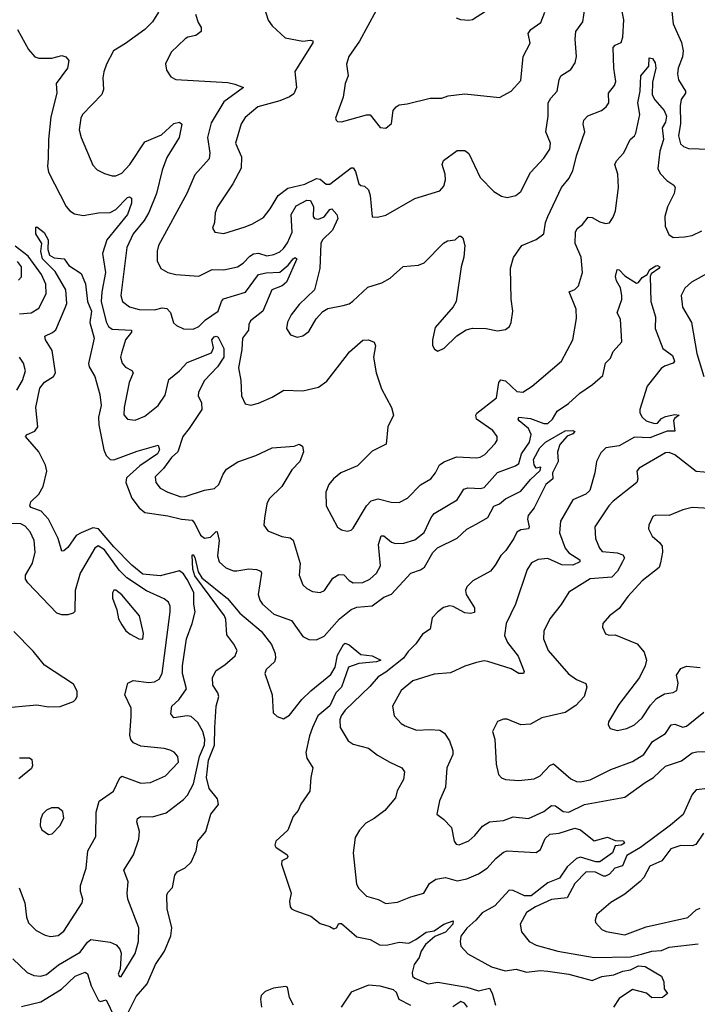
# Model space of a CAD drawing. Extents: x 2086813 to 2278017, y 548126 to 753336.
# Tile 326 of 461: x 2186936 to 2190451, y 694029 to 699136. Entities that reach past the tile are written whole.
import ezdxf

# ---------------------------------------------------------------- set-up
doc = ezdxf.new("R2010")
doc.units = 0

msp = doc.modelspace()

# ---------------------------------------------------------------- linework, layer by layer
at = {"layer": '0CON10XD'}
for points in [[(2187655.2, 699174.8), (2187625, 699124.6), (2187585, 699085.8), (2187485, 699012.3), (2187422.5, 698975), (2187385.5, 698905), (2187371.9, 698865), (2187367.1, 698835), (2187370, 698775), (2187362.5, 698747.5), (2187261.4, 698645), (2187252.9, 698625), (2187244.3, 698565), (2187254.3, 698525), (2187315, 698381.2), (2187338.3, 698358.3), (2187375, 698338.1), (2187415, 698325.7), (2187435, 698325.7), (2187465, 698340.6), (2187506.8, 698385), (2187585, 698502.7), (2187671.5, 698538.5), (2187735, 698598.2), (2187765.5, 698605.5), (2187777.1, 698595), (2187762.9, 698525), (2187698.3, 698421.7), (2187674.2, 698355.8), (2187646.1, 698233.9), (2187605, 698135.7), (2187581.1, 698095), (2187525.2, 698024.8), (2187490.8, 697955), (2187461.3, 697705), (2187469.5, 697675), (2187505, 697646.4), (2187555, 697632.3), (2187635, 697631.5), (2187675, 697642.3), (2187698.3, 697638.3), (2187718.3, 697618.3), (2187734.4, 697564.4), (2187749.5, 697549.5), (2187785, 697532.5), (2187835, 697531.9), (2187865, 697545.6), (2187899.9, 697580.1), (2187965, 697624.6), (2187982, 697675), (2187992.4, 697687.6), (2188107.6, 697722.4), (2188175, 697815.3), (2188215, 697823.4), (2188285, 697826.1), (2188327.8, 697862.2), (2188355, 697895.4), (2188365, 697902.9), (2188372.9, 697895), (2188320, 697775), (2188296.9, 697755), (2188244.2, 697735), (2188196.8, 697625), (2188133.4, 697575), (2188124.2, 697555), (2188122.1, 697525), (2188092.1, 697485), (2188088.9, 697425), (2188071.1, 697331.1), (2188082.2, 697265), (2188086, 697185), (2188105, 697143.3), (2188135, 697136.2), (2188175, 697147.5), (2188245, 697178.9), (2188305.5, 697214.5), (2188405, 697210.9), (2188485, 697229.4), (2188529.3, 697260.7), (2188625, 697384.3), (2188646.3, 697413.6), (2188715, 697474), (2188745, 697476), (2188775, 697463.3), (2188780.8, 697445), (2188772, 697385), (2188784.4, 697305), (2188812.1, 697222.1), (2188864.3, 697125), (2188875.6, 697085), (2188845.7, 697025), (2188837.5, 696935), (2188765, 696897.5), (2188687.8, 696822.2), (2188601.2, 696785), (2188564.2, 696755), (2188539.2, 696725), (2188524.2, 696685), (2188525.7, 696615), (2188585, 696503.8), (2188605, 696490), (2188635, 696482.9), (2188655, 696488), (2188665, 696498.8), (2188735.3, 696614.7), (2188759.8, 696640.2), (2188795, 696650.9), (2188862.9, 696632.9), (2188905, 696632.2), (2188947.5, 696655), (2189015, 696723.1), (2189068.1, 696755), (2189093.5, 696785), (2189113.4, 696826.6), (2189137.8, 696842.2), (2189201.7, 696868.3), (2189305, 696862.9), (2189325, 696866.5), (2189349.1, 696880.9), (2189401.7, 696938.3), (2189412.5, 696955), (2189412.9, 696975), (2189390.8, 697005), (2189306.2, 697065), (2189302.5, 697085), (2189308, 697095), (2189410, 697175), (2189422.1, 697255), (2189430.9, 697269.1), (2189455, 697263.6), (2189515, 697207.8), (2189545, 697203.6), (2189594, 697235), (2189745.7, 697365), (2189804.3, 697475), (2189824.4, 697585.6)], [(2187848.1, 699165), (2187861.3, 699121.3), (2187878, 699095), (2187878, 699075), (2187850, 699055), (2187807.5, 699045), (2187795, 699036.2), (2187722.1, 698967.9), (2187692.3, 698907.7), (2187696.7, 698875), (2187720.5, 698840.5), (2187745, 698826.2), (2188015, 698810.4), (2188052.5, 698802.5), (2188097.5, 698785), (2187995, 698710), (2187928.8, 698601.2), (2187910.4, 698525), (2187922.9, 698445), (2187918.8, 698415), (2187845, 698330.8), (2187803.5, 698235), (2187656.5, 697965), (2187648.9, 697935), (2187649.4, 697885), (2187668, 697845), (2187705, 697825.7), (2187745, 697814.5), (2187864.4, 697805.6), (2187935, 697840.8), (2187995, 697839.1), (2188065, 697854.5), (2188095, 697872.7), (2188129.6, 697910.4), (2188148, 697922), (2188175.2, 697925.2), (2188218.3, 697911.7), (2188255, 697917.7), (2188285, 697932.5), (2188305, 697949.6), (2188325, 697979.5), (2188350, 698035), (2188344.7, 698125), (2188369.5, 698170.5), (2188425, 698200.4), (2188445, 698198.4), (2188459.5, 698165), (2188457.8, 698115), (2188465.7, 698105.7), (2188485, 698101.1), (2188515, 698112.9), (2188545, 698151.9), (2188555, 698155.6), (2188580.4, 698125), (2188586.2, 698105), (2188558.9, 698045), (2188507.1, 697995), (2188497.7, 697975), (2188493.6, 697846.4), (2188465.8, 697735), (2188385, 697658.8), (2188344, 697605), (2188325, 697567.5), (2188320, 697535), (2188341.4, 697501.4), (2188375, 697490), (2188405, 697496), (2188435, 697518.8), (2188473.8, 697585), (2188507.7, 697622.3), (2188535, 697638.8), (2188613.8, 697653.8), (2188645, 697662.5), (2188664.3, 697675.7), (2188741.8, 697748.2), (2188815, 697772.2), (2188857.5, 697795), (2188925, 697855.6), (2189005, 697862.9), (2189034.4, 697875.6), (2189135, 697977.1), (2189155, 697988.6), (2189195, 697994), (2189215, 698013.8), (2189225, 698013.8), (2189233.8, 698005), (2189244.4, 697965), (2189239.4, 697905), (2189225.6, 697855), (2189200, 697675), (2189185, 697647.5), (2189090.5, 697539.5), (2189076.7, 697475), (2189077, 697447), (2189087, 697427), (2189105, 697417.5), (2189138.3, 697431.7), (2189204.2, 697495.8), (2189252.5, 697527.5), (2189285, 697536.2), (2189355, 697534), (2189415, 697522), (2189455, 697528.8), (2189475.9, 697544.1), (2189486, 697565), (2189494, 697625), (2189485.8, 697685.8), (2189482.6, 697847.4), (2189497, 697903), (2189541.2, 697965), (2189614.5, 697995.5), (2189654.3, 698025), (2189663.1, 698085), (2189674.7, 698115), (2189746.1, 698265), (2189785.5, 698315), (2189804.4, 698354.4), (2189825.3, 698435), (2189867.3, 698555), (2189859.1, 698595), (2189861.9, 698615), (2189883.1, 698636.9), (2189954.3, 698665), (2189978.6, 698685), (2189991.1, 698705), (2189990.6, 698755), (2190021.9, 698795), (2190027.8, 698815), (2190017.8, 698885), (2190015, 698992.5), (2190025, 699004.3), (2190055, 699018.1), (2190064.1, 699045), (2190070, 699135), (2190055, 699204.4)], [(2188205.8, 699195), (2188225, 699133.3), (2188245, 699103.8), (2188312.1, 699042.1), (2188404.4, 699025.6), (2188445, 699030), (2188455.8, 699025.8), (2188456, 699016), (2188363.1, 698866.9), (2188371.5, 698785), (2188357.5, 698752.5), (2188334.7, 698735.3), (2188285, 698714.7), (2188170.8, 698685), (2188105, 698628.6), (2188085, 698596.2), (2188055.5, 698495), (2188086.7, 698425), (2188084.7, 698365.3), (2188042.2, 698285), (2187961.9, 698165), (2187950.6, 698135), (2187945.7, 698085), (2187936.2, 698055), (2187947.5, 698035), (2187995, 698028.1), (2188105, 698062.5), (2188143.1, 698076.9), (2188200.2, 698109.8), (2188235.6, 698154.4), (2188276.8, 698225), (2188327.2, 698262.8), (2188415, 698283), (2188475, 698313.2), (2188495, 698309.5), (2188525, 698283.5), (2188545, 698283.1), (2188655, 698368.1), (2188665, 698368), (2188678.4, 698348.4), (2188695.6, 698285.6), (2188705, 698276), (2188725, 698272.5), (2188745, 698253.8), (2188753.7, 698223.7), (2188764.2, 698114.2), (2188792, 698112), (2188835, 698122.9), (2188985, 698208.9), (2189115, 698248), (2189136.4, 698273.6), (2189144.3, 698305), (2189142.2, 698335), (2189126.9, 698385), (2189133.7, 698406.4), (2189205, 698458), (2189245, 698458.6), (2189265, 698442), (2189325, 698318), (2189395.5, 698245.5), (2189435, 698221.4), (2189465, 698214.3), (2189510, 698225), (2189536, 698245), (2189585, 698344), (2189655, 698417.5), (2189685.6, 698465), (2189688.6, 698495), (2189664.4, 698555), (2189677.5, 698635), (2189677.7, 698705), (2189690.6, 698729.4), (2189724.6, 698765.4), (2189733.5, 698825), (2189742.2, 698845), (2189795, 698878.1), (2189817.1, 698912.9), (2189823.8, 698945), (2189817.5, 699035), (2189821.1, 699075), (2189856.9, 699125), (2189868.2, 699195)], [(2188785, 699184.2), (2188698.9, 699025), (2188643.1, 698945), (2188630.8, 698905), (2188640, 698845), (2188624.2, 698805), (2188614, 698735), (2188573.3, 698625), (2188577.5, 698615), (2188585, 698607.5), (2188605, 698606.7), (2188735, 698643.3), (2188753, 698643), (2188805, 698576.7), (2188835, 698573.3)], [(2188835, 698573.3), (2188865, 698597.5), (2188873.8, 698665), (2188888, 698685), (2188904.6, 698695.4), (2188945, 698700), (2189065, 698730), (2189125, 698728.9), (2189158.3, 698741.7), (2189245, 698751.4), (2189425, 698732), (2189485, 698765.8), (2189535, 698821.2), (2189546.9, 698945), (2189583.3, 699015), (2189574.3, 699065), (2189587.1, 699085), (2189638.3, 699121.7), (2189660.5, 699175)], [(2189351.8, 699178.2), (2189285, 699135.4), (2189265, 699131.6), (2189225, 699135.9), (2189202.2, 699145)], [(2190319.2, 699179.2), (2190325.3, 699115), (2190368.3, 699018.3), (2190377.2, 698975), (2190374, 698944), (2190350.9, 698885), (2190347.5, 698855), (2190353.1, 698825), (2190390, 698765), (2190389.5, 698755), (2190367.5, 698722.5), (2190361.1, 698688.9), (2190363, 698597), (2190353.6, 698533.6), (2190363.2, 698493.2), (2190378.6, 698478.6), (2190405, 698468.6), (2190515, 698464.6)], [(2186925.3, 699085.3), (2186980.8, 698980.8), (2187015, 698943.5), (2187035, 698936.9), (2187103.4, 698936.6), (2187155, 698950.8), (2187175, 698943.8), (2187190, 698925), (2187184.5, 698885), (2187125.5, 698805), (2187128.2, 698755), (2187098.2, 698631.8), (2187085.7, 698515), (2187082.8, 698417.3), (2187079.4, 698375), (2187086, 698345), (2187176.9, 698166.9), (2187195.7, 698145), (2187219.8, 698129.8), (2187265, 698120), (2187344.6, 698134.6), (2187405, 698136.1), (2187435, 698151.5), (2187495, 698213.3), (2187505, 698218.1), (2187515, 698210), (2187516.5, 698185), (2187495.6, 698125), (2187388.7, 697995), (2187365.9, 697924.1), (2187380.7, 697825), (2187361.3, 697725), (2187359, 697675), (2187385, 697569.2), (2187396.4, 697545), (2187415, 697530.4), (2187515.8, 697525), (2187515.6, 697515), (2187484.6, 697475), (2187463.3, 697406.7), (2187458.1, 697385), (2187466.9, 697355), (2187484.6, 697334.6), (2187517.4, 697317.4), (2187524.2, 697304.2), (2187503.9, 697255), (2187477.7, 697125), (2187476.9, 697086.9), (2187495, 697064.5), (2187535, 697058.8), (2187585, 697079.2), (2187655, 697134.5), (2187690.5, 697189.5), (2187709.5, 697270.5), (2187765, 697314.6), (2187805, 697358), (2187930.9, 697409.1), (2187941.5, 697435), (2187932.9, 697475), (2187945, 697491.1), (2187955, 697494.3), (2187965, 697488.8), (2187995, 697431.2), (2187994.1, 697385), (2187961.6, 697335), (2187895, 697265.5), (2187863.5, 697205), (2187862, 697185), (2187879, 697149), (2187881.2, 697115), (2187815, 697016.6), (2187781.9, 696975), (2187756.9, 696895), (2187724, 696865), (2187681.6, 696808.4), (2187638.5, 696765), (2187641.5, 696735), (2187665, 696705.7), (2187703.8, 696685), (2187771.7, 696661.7), (2187795, 696663.8), (2187895, 696696.5), (2187946.2, 696705), (2187968.6, 696725), (2187990.5, 696779.5), (2188007.8, 696805), (2188066.9, 696843.1), (2188160.8, 696875), (2188245, 696915.7), (2188360, 696925), (2188385, 696934.4), (2188402.9, 696925), (2188408.1, 696895), (2188388.6, 696845), (2188348.3, 696801.7), (2188295.7, 696715), (2188229.5, 696650.5), (2188218.6, 696625), (2188205, 696550), (2188202, 696515), (2188223.8, 696485), (2188295, 696455.6), (2188338.3, 696448.3), (2188355, 696436.2), (2188390, 696315), (2188385.8, 696255), (2188404.2, 696205), (2188425.6, 696185.6), (2188455, 696170.8), (2188495, 696164.4), (2188517.5, 696175), (2188560.9, 696239.1), (2188591.1, 696258.9), (2188617.1, 696257.1), (2188645, 696227.3), (2188665, 696216.1), (2188715, 696217.7), (2188752.9, 696235), (2188786.7, 696265), (2188806.9, 696303.1), (2188797.4, 696415), (2188810.9, 696459.1), (2188825, 696459.5), (2188865, 696425.4), (2188885, 696418.9), (2188928.5, 696421.5), (2188985, 696438.2), (2189034.1, 696475.9), (2189069.5, 696555), (2189085.3, 696574.7), (2189205, 696645.7), (2189239.1, 696700.9), (2189261.3, 696708.7), (2189295, 696706.9), (2189325, 696704.6), (2189345, 696710), (2189415, 696788.2), (2189507.9, 696822.1), (2189525, 696834.4), (2189538.1, 696885), (2189580.2, 696945), (2189589.2, 696985), (2189574.6, 697015), (2189527.1, 697055), (2189521.4, 697065), (2189524.6, 697075.4), (2189585, 697067.7), (2189655, 697041.2), (2189675, 697041.9), (2189700.3, 697065), (2189723.8, 697106.2), (2189783.1, 697145), (2189841.3, 697198.7), (2189906.4, 697243.6), (2189959.9, 697290.1), (2189975, 697354), (2190000, 697380), (2190014.2, 697415.8), (2190060, 697465), (2190052.4, 697582.4), (2190035.6, 697615), (2190059.1, 697685), (2190060, 697705), (2190053.2, 697745), (2190031.1, 697781.1), (2190026.1, 697805), (2190035, 697840), (2190045, 697838.6), (2190075, 697807.5), (2190135, 697770), (2190145, 697772.5), (2190165, 697798.6), (2190190, 697815), (2190205, 697840), (2190235, 697858.8), (2190245, 697861.2), (2190256.2, 697855), (2190251.2, 697845), (2190211.9, 697818.1), (2190205.5, 697804.5), (2190210.3, 697675), (2190234.6, 697595), (2190231.8, 697535), (2190271.5, 697431.5), (2190321.5, 697395), (2190332.5, 697365), (2190326, 697354), (2190281.1, 697338.9), (2190263.3, 697326.7), (2190191.1, 697235), (2190153.5, 697115), (2190153.2, 697096.8), (2190164.6, 697075), (2190185, 697055.9), (2190228.8, 697041.2), (2190245, 697043.3), (2190265, 697067.2), (2190285, 697078.6), (2190335, 697088.5), (2190356, 697085), (2190332.5, 697067.5), (2190326.8, 697055), (2190335, 697001.2), (2190295, 697002), (2190245, 696982.8), (2190205, 696968.2), (2190125, 696970.7), (2190045, 696926.2), (2189975.8, 696915), (2189950.2, 696889.8), (2189927.5, 696845), (2189919.4, 696785), (2189892.9, 696695), (2189872, 696675), (2189804.4, 696645), (2189741.3, 696535), (2189735.4, 696475), (2189765, 696395.6), (2189785, 696371.1), (2189841.9, 696335), (2189841.9, 696325), (2189805, 696307.6), (2189748.3, 696308.3), (2189675, 696342.2), (2189625, 696336.7), (2189590.9, 696319.1), (2189568.9, 696285), (2189507.8, 696105), (2189458.6, 696005), (2189451.5, 695941.5), (2189466.2, 695905), (2189522.2, 695835), (2189552.9, 695755), (2189548.8, 695745), (2189525, 695745.6), (2189485, 695769.1), (2189365, 695807.1), (2189345, 695810), (2189305, 695802.5), (2189245, 695783.1), (2189170.7, 695749.3), (2189085, 695741.9), (2188975, 695706.9), (2188915, 695657.5), (2188870, 695575), (2188878, 695525), (2188915, 695485.8), (2188935, 695473.1), (2188995, 695450.4), (2189065, 695455.4), (2189115, 695450.7), (2189139.1, 695435), (2189166.2, 695395), (2189182.2, 695345), (2189182.2, 695325), (2189151.1, 695255), (2189144.5, 695155), (2189114.3, 695084.3), (2189100, 695015), (2189135, 694990), (2189176.2, 694946.2), (2189188.8, 694875), (2189199.1, 694859.1), (2189215, 694855.6), (2189265, 694877.5), (2189297.5, 694905), (2189336.4, 694953.6), (2189373.7, 694976.3), (2189445, 694982.7), (2189495, 695001.8), (2189575, 694993.5), (2189655, 695029.6), (2189695, 695060.9), (2189715, 695058.2), (2189755, 695029.5), (2189785, 695026.2), (2189865.4, 695065.4), (2190075, 695104.1), (2190179.5, 695180.5), (2190223.1, 695205), (2190285, 695264.4), (2190368.1, 695291.9), (2190425, 695332.9), (2190449.1, 695339.1)], [(2189824.4, 697585.6), (2189822.1, 697635), (2189786.2, 697725), (2189815, 697736.9), (2189834.4, 697755), (2189855.4, 697825), (2189847.7, 697905), (2189816.9, 697975), (2189818.8, 698035), (2189827.6, 698052.4), (2189856, 698074), (2189885, 698111.4), (2189905, 698111.1), (2189945, 698087.1), (2189975, 698079.2), (2189995, 698082.5), (2190015, 698111.2), (2190026.8, 698145), (2190042.7, 698265), (2190038.5, 698335), (2190022.2, 698385), (2190031.4, 698405), (2190070, 698445), (2190101.9, 698515), (2190125, 698534.2), (2190132.1, 698547.9), (2190152.7, 698645), (2190142.4, 698705), (2190154.7, 698765.3), (2190157.3, 698845), (2190199.2, 698895), (2190201.7, 698938.3), (2190218.8, 698935), (2190233, 698913), (2190236.5, 698885), (2190218.5, 698811.5), (2190217, 698747), (2190230.9, 698720.9), (2190278.2, 698665), (2190291.3, 698635), (2190285.8, 698605), (2190268.1, 698575), (2190275.4, 698515), (2190256.9, 698455), (2190246.7, 698365), (2190258.7, 698338.7), (2190292.9, 698302.9), (2190328.5, 698278.5), (2190335.6, 698265), (2190330, 698235), (2190295.5, 698165), (2190282.7, 698115), (2190283.6, 698065), (2190302.4, 698022.4), (2190325, 698007.3), (2190385, 698010.6), (2190425, 698016.8), (2190475, 698040.7)], [(2187255, 696475.5), (2187228.5, 696461.5), (2187185, 696398.9), (2187165, 696380.6), (2187155, 696379.2), (2187134.7, 696445), (2187085.4, 696545), (2187046.9, 696586.9), (2186995.9, 696605.9), (2186988.5, 696615), (2186994.2, 696635), (2187034.6, 696675), (2187057.8, 696715), (2187076.2, 696795), (2187070.4, 696825), (2187035.6, 696895.6), (2186966.2, 696975), (2186973.8, 696985), (2187015, 697001.4), (2187030, 697025), (2187019.6, 697125), (2187040.3, 697225), (2187065, 697255.9), (2187111.1, 697285), (2187122.3, 697305), (2187105, 697420), (2187070, 697475), (2187066.2, 697495), (2187106.7, 697513.3), (2187122.7, 697527.3), (2187172.5, 697642.5), (2187181.1, 697665), (2187174.5, 697735), (2187119.6, 697829.6), (2187054.6, 697895), (2187045.7, 697934.3), (2187050.6, 697975), (2187020, 698025), (2187020, 698060), (2187025, 698062.5), (2187062.6, 698032.6), (2187084.3, 697995), (2187081.1, 697945), (2187090, 697915), (2187115, 697901.9), (2187166.4, 697896.4), (2187191.2, 697861.2), (2187255, 697820), (2187277, 697767), (2187287.8, 697675), (2187307.6, 697625), (2187299.8, 697565), (2187322.5, 697485), (2187292.1, 697352.1), (2187296, 697335), (2187326.2, 697285), (2187352.3, 697192.3), (2187358.1, 697135), (2187344.3, 697075), (2187347, 697035), (2187372.2, 696905), (2187385, 696876.5), (2187405, 696854.7), (2187425, 696852.8), (2187545, 696897.5), (2187655, 696930), (2187661.1, 696905), (2187651.4, 696885), (2187558.4, 696821.6), (2187489.7, 696760.3), (2187485.9, 696735), (2187516.8, 696655), (2187555, 696603.8), (2187585, 696579.6), (2187705, 696563.2), (2187775.2, 696545.2), (2187831, 696541), (2187845, 696523.6), (2187873.4, 696463.4), (2187895, 696447.1), (2187925, 696451.8), (2187955, 696481.2), (2187959.5, 696479.5), (2187970.2, 696435), (2187962.5, 696355), (2187970.8, 696325), (2188005, 696292.3), (2188045, 696277.1), (2188062.5, 696277.5), (2188125, 696287.1), (2188165, 696284.5), (2188186, 696276), (2188190.6, 696265), (2188173.3, 696155), (2188182.2, 696125), (2188195.6, 696105), (2188255, 696053.5), (2188345, 696020), (2188405, 695936.9), (2188435, 695922.2), (2188475, 695918.9), (2188515, 695938.6), (2188595, 696029.4), (2188655, 696077.5), (2188685, 696089.6), (2188765, 696095.3), (2188825, 696140.8), (2188865, 696156.4), (2188964.6, 696265.4), (2189015, 696282.7), (2189035, 696296.8), (2189078.2, 696371.8), (2189102.3, 696397.7), (2189205, 696447.5), (2189255, 696493.3), (2189308, 696522), (2189365, 696554.4), (2189395, 696612.7), (2189424.3, 696625.7), (2189455, 696651.8), (2189535, 696690.6), (2189585, 696750.9), (2189635, 696797.5), (2189640, 696815), (2189615, 696810), (2189605, 696827.5), (2189601.5, 696855), (2189634.7, 696915), (2189663.3, 696945), (2189765, 697003.8), (2189805, 697005.8), (2189815, 697000), (2189805, 696988), (2189775, 696976.7), (2189737.9, 696932.1), (2189726.2, 696895), (2189728.8, 696845), (2189700.4, 696785), (2189701.1, 696755), (2189665.6, 696725), (2189605.4, 696604.6), (2189573.1, 696565), (2189569.5, 696545), (2189578.5, 696505), (2189575, 696496.2), (2189535, 696490.7), (2189515, 696478.2), (2189498.3, 696445), (2189456.9, 696383.1), (2189432.5, 696357.5), (2189403, 696307), (2189377.9, 696275), (2189286.8, 696225), (2189254.7, 696195), (2189249.2, 696175), (2189252.6, 696155), (2189294.5, 696085), (2189295, 696062), (2189273.8, 696056.2), (2189245, 696060.2), (2189185, 696093.1), (2189165, 696096.8), (2189135, 696087.1), (2189104.4, 696065), (2189075.4, 696034.6), (2189065.8, 695975), (2189025, 695949.4), (2188991.6, 695898.4), (2188950.8, 695859.2), (2188926, 695824), (2188835, 695751.6), (2188795, 695728.5), (2188751.7, 695678.3), (2188625, 695555.6), (2188604.2, 695525.8), (2188597.3, 695505), (2188597.8, 695465), (2188640, 695395), (2188665, 695377.8), (2188745, 695357.8), (2188791.7, 695321.7), (2188856.2, 695285), (2188918.8, 695255), (2188932.5, 695235), (2188927.5, 695195), (2188893.4, 695136.6), (2188885, 695100), (2188829.2, 695035), (2188775, 694992.2), (2188731.5, 694968.5), (2188697.9, 694932.1), (2188675.6, 694895), (2188665.6, 694815), (2188683.1, 694653.1), (2188695, 694630), (2188735, 694590.8), (2188795, 694572.2), (2188835, 694551.9), (2188895, 694558.1), (2188965, 694586.7), (2189032, 694605), (2189062.3, 694655), (2189095, 694678.2), (2189145, 694686.5), (2189205, 694669.6), (2189255, 694680.8), (2189315, 694706.2), (2189361.4, 694735), (2189405, 694785.8), (2189445, 694818.1), (2189465, 694824.4), (2189521.7, 694821.7), (2189615, 694816.9), (2189637.3, 694832.7), (2189661.6, 694888.4), (2189685, 694912.5), (2189735, 694916.7), (2189815, 694943.6), (2189845, 694934.7), (2189915, 694876.9), (2189985, 694895.6), (2190025, 694878.8), (2190067.3, 694877.3), (2190073.8, 694865), (2190055, 694854.7), (2190025, 694851.2), (2190010.4, 694815), (2189945, 694768.4), (2189925, 694768.4), (2189845, 694792.7), (2189824.2, 694785.8), (2189775, 694742.5), (2189736.7, 694683.3), (2189675, 694660), (2189589.1, 694591), (2189555, 694591.1), (2189495, 694619.8), (2189475, 694620.8), (2189400.2, 694539.8), (2189335, 694503.8), (2189302.2, 694465), (2189255, 694424.6), (2189225, 694382), (2189220, 694355), (2189225, 694331.2), (2189260.2, 694290.2), (2189383.4, 694223.4), (2189453.6, 694203.6), (2189511.2, 694211.2), (2189565, 694196.7), (2189635, 694203.8), (2189675, 694201), (2189785, 694184.7), (2189905, 694151.8), (2189955.9, 694174.1), (2190017.3, 694182.7), (2190065, 694200.4), (2190105, 694207.5), (2190145, 694229.1), (2190180.5, 694225), (2190265.8, 694175.8), (2190277.5, 694145), (2190279.4, 694109.4), (2190295.8, 694085), (2190270, 694065), (2190215, 694063.5), (2190187.6, 694087.6), (2190114.8, 694105.2), (2190045, 694059.7), (2190015.4, 694014.6)], [(2186935, 697610.2), (2186995, 697615.3), (2187035, 697639.5), (2187072.9, 697715), (2187071.6, 697765), (2187048.5, 697815), (2186979.6, 697909.6), (2186911.9, 697961.9)], [(2186930, 697785), (2186945, 697803.3), (2186945.3, 697855), (2186925, 697881.5)], [(2190555, 697849.4), (2190420, 697775), (2190385.5, 697744.5), (2190367.1, 697705), (2190374.6, 697644.6), (2190421.1, 697565), (2190449.2, 697405), (2190485.5, 697285)], [(2186920.9, 697215), (2186950.9, 697265), (2186965.4, 697315.4), (2186955.5, 697355), (2186934.4, 697385)], [(2190525, 696785.6), (2190445, 696792.9), (2190335, 696879.6), (2190305, 696891.2), (2190285, 696889.6), (2190149.4, 696810.6), (2190137.1, 696795), (2190143.1, 696755), (2190136.9, 696735), (2190015, 696639.6), (2189992.1, 696615), (2189920, 696505), (2189922.5, 696445), (2189943.6, 696395), (2189957.6, 696377.6), (2190035, 696370.9), (2190065, 696361.1), (2190072.5, 696345), (2190062.7, 696325), (2190036.4, 696275), (2190007.5, 696245), (2189895, 696235.3), (2189783.8, 696166.2), (2189745, 696102.9), (2189685, 696029.2), (2189655.5, 695965), (2189653.1, 695925), (2189677.5, 695865), (2189782.6, 695742.6), (2189824.5, 695714.5), (2189872.9, 695692.9), (2189878.6, 695675), (2189863.3, 695625), (2189820.2, 695579.8), (2189765, 695543.1), (2189645, 695515.7), (2189585, 695482.5), (2189535, 695478.1), (2189465, 695508.8), (2189445, 695508.8), (2189415, 695496.7), (2189388.8, 695445), (2189400, 695405), (2189406.7, 695275), (2189420.3, 695220.3), (2189435, 695204), (2189455.6, 695195.6), (2189525, 695190), (2189605, 695198.1), (2189635, 695214.4), (2189685, 695267.1), (2189705, 695276.9), (2189795, 695199.1), (2189824.7, 695184.7), (2189845, 695183.1), (2189895, 695193.9), (2190002.1, 695247.9), (2190115, 695287.9), (2190172.7, 695325), (2190218.4, 695391.6), (2190285, 695433.5), (2190315, 695478.9), (2190335, 695482.5), (2190375, 695467.5), (2190395, 695471.8), (2190484.2, 695545)], [(2190515, 696601.5), (2190425, 696606.9), (2190375, 696593.5), (2190305, 696564.4), (2190235, 696565.8), (2190220.5, 696559.5), (2190199.2, 696515), (2190198, 696495), (2190216.9, 696456.9), (2190255.3, 696425.3), (2190267.8, 696405), (2190270, 696375), (2190260.5, 696319.5), (2190252.9, 696295), (2190164.4, 696225), (2190091.1, 696145), (2190045, 696082.9), (2189995, 696044), (2189961.2, 696005), (2189958.8, 695985), (2189975, 695950), (2189994.2, 695944.2), (2190025, 695945.7), (2190139.4, 695899.4), (2190175.4, 695855.4), (2190186.5, 695815), (2190181.1, 695785), (2190150.6, 695725), (2190044.4, 695585), (2189990, 695495), (2189989.2, 695479.2), (2189999.5, 695459.5), (2190035, 695450), (2190085, 695458.9), (2190125, 695478.9), (2190165.6, 695515), (2190208.8, 695581.2), (2190239.2, 695615), (2190280.2, 695639.8), (2190325, 695646.9), (2190345, 695656), (2190352.2, 695695), (2190343.6, 695736.4), (2190365, 695770.6), (2190395, 695782.7), (2190465, 695775.5)], [(2186933.6, 694633.6), (2186962.5, 694555), (2186971.1, 694481.1), (2186981.1, 694451.1), (2187021.7, 694411.7), (2187067.4, 694387.4), (2187095, 694380.4), (2187135.8, 694385.8), (2187165, 694409.4), (2187260, 694555), (2187262.9, 694575), (2187251.5, 694615), (2187250.5, 694645), (2187280.4, 694735), (2187288.8, 694825), (2187330.6, 694899.4), (2187332.2, 695025), (2187347.6, 695082.4), (2187423.1, 695135), (2187455, 695204), (2187465, 695211.9), (2187565, 695176.2), (2187615, 695179.6), (2187691.4, 695215), (2187760, 695285), (2187756, 695315), (2187736.4, 695336.4), (2187716.9, 695346.9), (2187686, 695356), (2187565, 695367.3), (2187525.4, 695385.4), (2187512.8, 695402.8), (2187506.9, 695425), (2187514.5, 695524.5), (2187513.3, 695565), (2187481.9, 695635), (2187497.1, 695695), (2187525, 695709.4), (2187605, 695699.1), (2187635, 695701.5), (2187658.9, 695715), (2187675.2, 695744.8), (2187716.9, 696065), (2187716.7, 696095), (2187708.1, 696115), (2187685, 696132.5), (2187593.5, 696173.5), (2187491.4, 696241.4), (2187451.7, 696281.7), (2187375, 696386.5), (2187343.4, 696406.6), (2187325.3, 696394.7), (2187249.6, 696265), (2187223.3, 696175), (2187222.7, 696067.3), (2187212.7, 696057.3), (2187185, 696050), (2187155, 696049.5), (2187128.7, 696058.7), (2186977.3, 696215), (2186965.5, 696235), (2186966.4, 696255), (2187002.3, 696317.7), (2187016.7, 696375), (2187010.4, 696435), (2186990.1, 696480.1), (2186965, 696510), (2186941.9, 696521.9), (2186887.5, 696522.5)], [(2186900, 694265), (2186974.6, 694194.6), (2187009.3, 694179.3), (2187045, 694174.5), (2187075, 694184.3), (2187136.6, 694233.4), (2187249.6, 694300.4), (2187288.4, 694351.6), (2187305, 694364.5), (2187405, 694351.2), (2187436.9, 694336.9), (2187456, 694315), (2187462, 694295), (2187456.7, 694213.3), (2187447.5, 694185), (2187453.6, 694173.6), (2187463, 694173), (2187535, 694293.3), (2187552.2, 694355), (2187553.5, 694425), (2187496.9, 694575), (2187493.2, 694605), (2187498.8, 694665), (2187475.6, 694725), (2187526, 694804), (2187554.4, 694885), (2187556.5, 694925), (2187543.6, 694975), (2187546.4, 694993.6), (2187565, 695003.5), (2187625, 695000.8), (2187695, 695022.7), (2187785, 695091.5), (2187805.7, 695114.3), (2187836.6, 695173.4), (2187868.4, 695315), (2187894.8, 695375), (2187895.5, 695405), (2187885.3, 695444.7), (2187860.8, 695490.8), (2187825, 695521.3), (2187805, 695526.1), (2187735, 695514.4), (2187720, 695535), (2187725.6, 695575), (2187762, 695608), (2187801.8, 695665), (2187781.2, 695745), (2187780.8, 695785), (2187801.9, 695925), (2187831.4, 696005), (2187845.8, 696065), (2187838.6, 696105), (2187838.4, 696165), (2187805, 696231.8), (2187785, 696262.4), (2187765, 696277.6), (2187665, 696251.7), (2187575, 696260.7), (2187517.5, 696307.5), (2187425, 696401.2), (2187345, 696495.2), (2187315, 696500.9), (2187255, 696475.5)], [(2187496.6, 693983.4), (2187540.2, 694069.8), (2187597.1, 694135), (2187640.7, 694235), (2187687.8, 694305), (2187719.6, 694385), (2187724.6, 694425), (2187700.4, 694525), (2187700, 694595), (2187705, 694608.8), (2187729.2, 694635), (2187740.2, 694699.8), (2187753.6, 694716.4), (2187795, 694737.5), (2187825, 694766.2), (2187850.8, 694825), (2187860, 694875), (2187900.6, 694925), (2187926.9, 695015), (2187967.1, 695065), (2187961.1, 695095), (2187919.1, 695149.1), (2187905.4, 695205), (2187914.9, 695295), (2187946.2, 695373.8), (2187948.4, 695465), (2187954.5, 695575), (2187969, 695625), (2187963.1, 695645), (2187937.1, 695685), (2187935.5, 695725), (2187955, 695760.8), (2188000.3, 695789.7), (2188053.9, 695836.1), (2188064.4, 695865), (2188047.3, 695897.3), (2188010, 695945), (2188005.8, 696025), (2187998.6, 696045), (2187845, 696251.8), (2187833.8, 696286.2), (2187830.7, 696359.3), (2187835, 696362.5), (2187845, 696346.2), (2187862.4, 696272.4), (2187880.7, 696240.7), (2188013.3, 696133.3), (2188078.5, 696058.5), (2188188.6, 695965), (2188242, 695895), (2188261.2, 695848.8), (2188263.3, 695825), (2188257.5, 695805), (2188214.3, 695765), (2188207.8, 695745), (2188245.6, 695635), (2188251.3, 695541.3), (2188271.7, 695521.7), (2188305, 695510.6), (2188335, 695528.1), (2188399.8, 695610.2), (2188445.5, 695654.5), (2188550.2, 695739.8), (2188571.9, 695778.1), (2188585, 695840.5), (2188615, 695895.8), (2188625, 695902.9), (2188645, 695894.3), (2188705, 695843.1), (2188765, 695836.9), (2188810, 695815), (2188787.5, 695805), (2188695, 695797.5), (2188642, 695778), (2188605.5, 695675), (2188575.9, 695644.1), (2188545, 695576.9), (2188482.3, 695525), (2188455, 695464.2), (2188438.9, 695421.1), (2188420.9, 695335), (2188425.5, 695305.5), (2188456.7, 695255), (2188445.8, 695205), (2188440.8, 695135), (2188395, 695068), (2188381.1, 695035), (2188355, 695002.9), (2188327.6, 694932.4), (2188265, 694875.8), (2188258.6, 694855), (2188264.6, 694844.6), (2188322.5, 694805), (2188327.5, 694795), (2188323, 694787), (2188296.2, 694773.8), (2188294.2, 694755.8), (2188343.3, 694605), (2188335.8, 694565), (2188338.8, 694535), (2188345, 694523.8), (2188362.5, 694515), (2188445.6, 694485.6), (2188495, 694447.5), (2188545, 694433.3), (2188565, 694420), (2188580, 694425), (2188591.7, 694448.3), (2188605, 694447.5), (2188685, 694380), (2188754.6, 694364.6), (2188805, 694335.8), (2188845, 694337.5), (2188905, 694351.1), (2188955, 694346.1), (2188991.1, 694365), (2189045, 694403.3), (2189085, 694410.6), (2189136.2, 694445), (2189185, 694462.5), (2189181.9, 694445), (2189145, 694404.1), (2189089.8, 694380.2), (2189040.7, 694339.3), (2189017.8, 694305), (2189008.7, 694271.3), (2188982.5, 694235), (2188972.1, 694195), (2188973.5, 694175), (2188984.7, 694164.7), (2189055, 694135.8), (2189105, 694144.7), (2189255, 694117.9), (2189315, 694099.4), (2189373, 694113), (2189387.5, 694087.5), (2189403.3, 694025)], [(2187575, 695923.8), (2187577.9, 695952.1), (2187557.5, 696045), (2187465, 696153.9), (2187435, 696177.1), (2187425, 696177.1), (2187417.3, 696162.7), (2187417.9, 696135), (2187440, 696075), (2187449.2, 696029.2), (2187465, 695997.5), (2187486.1, 695966.1), (2187509.3, 695949.3), (2187554.2, 695924.2), (2187575, 695923.8)], [(2186835.8, 695565.8), (2187025, 695582.9), (2187085, 695572), (2187145, 695573.8), (2187215, 695600), (2187225, 695610), (2187233.3, 695625), (2187233.6, 695653.6), (2187215, 695690), (2187065, 695788.8), (2187005, 695861.2), (2186905, 695962.5)], [(2190449.1, 695339.1), (2190505, 695341.2)], [(2186935, 695307.5), (2186986.8, 695306.8), (2186998.5, 695298.5), (2187002.1, 695267.9), (2186997.2, 695252.8), (2186930.7, 695199.3)], [(2190505, 695149), (2190445, 695141.1), (2190425, 695117.5), (2190376.8, 695013.2), (2190312, 694958), (2190156.7, 694843.3), (2190085, 694800.5), (2190062.8, 694747.2), (2190022.9, 694735), (2189995.1, 694704.9), (2189974.6, 694694.6), (2189963.6, 694693.6), (2189922.5, 694715), (2189875, 694715.8), (2189814.7, 694655), (2189775, 694581.8), (2189695, 694572.1), (2189610.8, 694535), (2189564.3, 694505), (2189532, 694445), (2189538.6, 694405), (2189578, 694355), (2189615, 694336.7), (2189726.7, 694305), (2189915, 694272.6), (2190105, 694275.7), (2190160.5, 694289.5), (2190215, 694305.2), (2190265, 694308.1), (2190305, 694325.3), (2190455, 694343.3)], [(2187085, 694910), (2187105, 694914), (2187144.3, 694955), (2187164.4, 694995), (2187159.3, 695029.3), (2187135, 695048.6), (2187101.7, 695048.3), (2187075, 695036.9), (2187055, 695016), (2187043.3, 694986.7), (2187041.5, 694955), (2187051.4, 694935), (2187085, 694910)], [(2190482.4, 694917.6), (2190442.4, 694857.6), (2190425, 694850.9), (2190365, 694852.5), (2190313.1, 694835), (2190266, 694774), (2190204.4, 694745), (2190173.1, 694686.9), (2190155, 694666.5), (2190075, 694600.5), (2190002.4, 694557.6), (2189930, 694495), (2189920.8, 694465), (2189923, 694453), (2189955, 694417.5), (2189977.2, 694407.2), (2190075, 694390), (2190185, 694431.3), (2190401.3, 694478.7), (2190445, 694520), (2190465, 694527.9)], [(2186945, 694018.1), (2187045, 694041.3), (2187152.8, 694107.2), (2187223.6, 694175), (2187275, 694196.4), (2187287.3, 694187.3), (2187305.8, 694125), (2187345, 694048.5), (2187355, 694042.9), (2187385, 694052.9), (2187425.3, 693965.3)], [(2188356.7, 694025), (2188335.5, 694065), (2188325, 694118.1), (2188315, 694121.5), (2188253.3, 694113.3), (2188209.5, 694095), (2188188.5, 694075), (2188184.7, 694055.3), (2188190, 694015)], [(2188965, 694023), (2188905, 694053.9), (2188891, 694091), (2188875, 694104.7), (2188805, 694123.6), (2188745, 694129.1), (2188655, 694092.6), (2188604.2, 694015)], [(2189258, 694015), (2189243.3, 694035), (2189225, 694043.8), (2189183.1, 694016.9)]]:
    msp.add_lwpolyline(points, dxfattribs=at)

doc.saveas('drawing.dxf')
